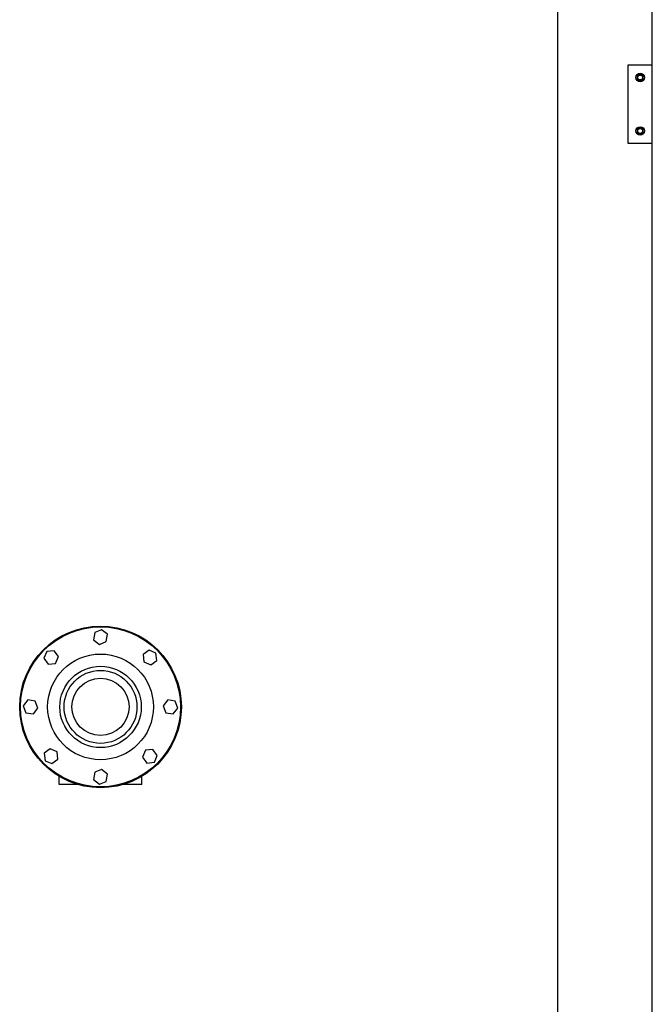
# Model space of a CAD drawing. Header units: inches. Extents: x 18 to 846, y -67 to 561.
# Tile 623 of 656: x 503 to 536, y 460 to 510. Entities that reach past the tile are written whole.
import ezdxf

# ---------------------------------------------------------------- set-up
doc = ezdxf.new("R2010")
doc.units = ezdxf.units.IN
doc.header["$LTSCALE"] = 24
doc.header["$MEASUREMENT"] = 0
doc.layers.add('Visible (ANSI)', color=7, linetype='Continuous', lineweight=30)

msp = doc.modelspace()

# ---------------------------------------------------------------- linework, layer by layer
at = {"layer": 'Visible (ANSI)'}
for p, q in [((535.55343, 444.75673), (535.55343, 541.24966)), ((530.67843, 536.00673), (530.67843, 414.00673)), ((535.55343, 508.00673), (534.30343, 508.00673)), ((534.30343, 508.00673), (534.30343, 504.00673)), ((534.85043, 507.51683), (534.77243, 507.4718)), ((534.92843, 507.56186), (534.85043, 507.51683)), ((535.00643, 507.51683), (534.92843, 507.56186)), ((535.08443, 507.4718), (535.00643, 507.51683)), ((534.77243, 507.4718), (534.77243, 507.38173)), ((534.77243, 507.38173), (534.77243, 507.29166)), ((534.77243, 507.29166), (534.85043, 507.24663)), ((534.85043, 507.24663), (534.92843, 507.2016)), ((534.92843, 507.2016), (535.00643, 507.24663)), ((535.00643, 507.24663), (535.08443, 507.29166)), ((535.08443, 507.38173), (535.08443, 507.4718)), ((535.08443, 507.29166), (535.08443, 507.38173)), ((534.85043, 504.76683), (534.77243, 504.7218)), ((534.77243, 504.7218), (534.77243, 504.63173)), ((534.77243, 504.63173), (534.77243, 504.54166)), ((534.77243, 504.54166), (534.85043, 504.49663)), ((534.92843, 504.81186), (534.85043, 504.76683)), ((534.85043, 504.49663), (534.92843, 504.4516)), ((535.00643, 504.76683), (534.92843, 504.81186)), ((534.92843, 504.4516), (535.00643, 504.49663)), ((535.08443, 504.7218), (535.00643, 504.76683)), ((535.00643, 504.49663), (535.08443, 504.54166)), ((535.08443, 504.63173), (535.08443, 504.7218)), ((535.08443, 504.54166), (535.08443, 504.63173)), ((534.30343, 504.00673), (535.55343, 504.00673)), ((506.88018, 478.83913), (506.82263, 478.46152)), ((507.23598, 478.9781), (506.88018, 478.83913)), ((507.53423, 478.73945), (507.23598, 478.9781)), ((507.47668, 478.36183), (507.53423, 478.73945)), ((506.82263, 478.46152), (507.12087, 478.22287)), ((507.12087, 478.22287), (507.47668, 478.36183)), ((504.41095, 477.85561), (504.25762, 477.50575)), ((504.79059, 477.89775), (504.41095, 477.85561)), ((505.01691, 477.59004), (504.79059, 477.89775)), ((509.67745, 477.92754), (509.36974, 477.70122)), ((509.36974, 477.70122), (509.41188, 477.32158)), ((510.0273, 477.77421), (509.67745, 477.92754)), ((510.06945, 477.39457), (510.0273, 477.77421)), ((504.25762, 477.50575), (504.48394, 477.19804)), ((504.48394, 477.19804), (504.86358, 477.24018)), ((504.86358, 477.24018), (505.01691, 477.59004)), ((509.41188, 477.32158), (509.76174, 477.16825)), ((509.76174, 477.16825), (510.06945, 477.39457)), ((503.44571, 475.36253), (503.20706, 475.06428)), ((503.20706, 475.06428), (503.34603, 474.70848)), ((503.82333, 475.30498), (503.44571, 475.36253)), ((503.96229, 474.94918), (503.82333, 475.30498)), ((510.63321, 475.36253), (510.39456, 475.06428)), ((510.39456, 475.06428), (510.53353, 474.70848)), ((511.01083, 475.30498), (510.63321, 475.36253)), ((511.14979, 474.94918), (511.01083, 475.30498)), ((503.34603, 474.70848), (503.72364, 474.65093)), ((503.72364, 474.65093), (503.96229, 474.94918)), ((510.53353, 474.70848), (510.91114, 474.65093)), ((510.91114, 474.65093), (511.14979, 474.94918)), ((504.59512, 472.84521), (504.28741, 472.61889)), ((504.28741, 472.61889), (504.32955, 472.23925)), ((504.94497, 472.69188), (504.59512, 472.84521)), ((504.98712, 472.31224), (504.94497, 472.69188)), ((509.49328, 472.77328), (509.33995, 472.42342)), ((509.87292, 472.81542), (509.49328, 472.77328)), ((510.09924, 472.50771), (509.87292, 472.81542)), ((504.32955, 472.23925), (504.67941, 472.08592)), ((504.67941, 472.08592), (504.98712, 472.31224)), ((509.33995, 472.42342), (509.56627, 472.11571)), ((509.56627, 472.11571), (509.94591, 472.15785)), ((509.94591, 472.15785), (510.09924, 472.50771)), ((506.88018, 471.65163), (506.82263, 471.27402)), ((507.23598, 471.7906), (506.88018, 471.65163)), ((507.53423, 471.55195), (507.23598, 471.7906)), ((507.47668, 471.17433), (507.53423, 471.55195)), ((505.05343, 471.00673), (505.05343, 471.43479)), ((506.82263, 471.27402), (507.12087, 471.03537)), ((507.12087, 471.03537), (507.47668, 471.17433)), ((509.30343, 471.00673), (509.30343, 471.43479)), ((506.04953, 471.00673), (505.05343, 471.00673)), ((509.30343, 471.00673), (508.30733, 471.00673))]:
    msp.add_line(p, q, dxfattribs=at)
for centre, radius in [((534.92843, 507.38173), 0.216), ((534.92843, 507.38173), 0.1248), ((534.92843, 504.63173), 0.216), ((534.92843, 504.63173), 0.1248), ((507.17843, 475.00673), 4.15625), ((507.17843, 475.00673), 4.11458), ((507.17843, 475.00673), 2.71875), ((507.17843, 475.00673), 2.09375), ((507.17843, 475.00673), 1.875), ((507.17843, 475.00673), 1.46875)]:
    msp.add_circle(centre, radius, dxfattribs=at)
for centre, start, end in [((534.92843, 507.38173), 120, 180), ((534.92843, 507.38173), 60, 120), ((534.92843, 507.38173), 0, 60), ((534.92843, 507.38173), 180, 240), ((534.92843, 507.38173), 240, 300), ((534.92843, 507.38173), 300, 0), ((534.92843, 504.63173), 120, 180), ((534.92843, 504.63173), 180, 240), ((534.92843, 504.63173), 60, 120), ((534.92843, 504.63173), 240, 300), ((534.92843, 504.63173), 0, 60), ((534.92843, 504.63173), 300, 0)]:
    msp.add_arc(centre, 0.156, start, end, dxfattribs=at)

doc.saveas('drawing.dxf')
